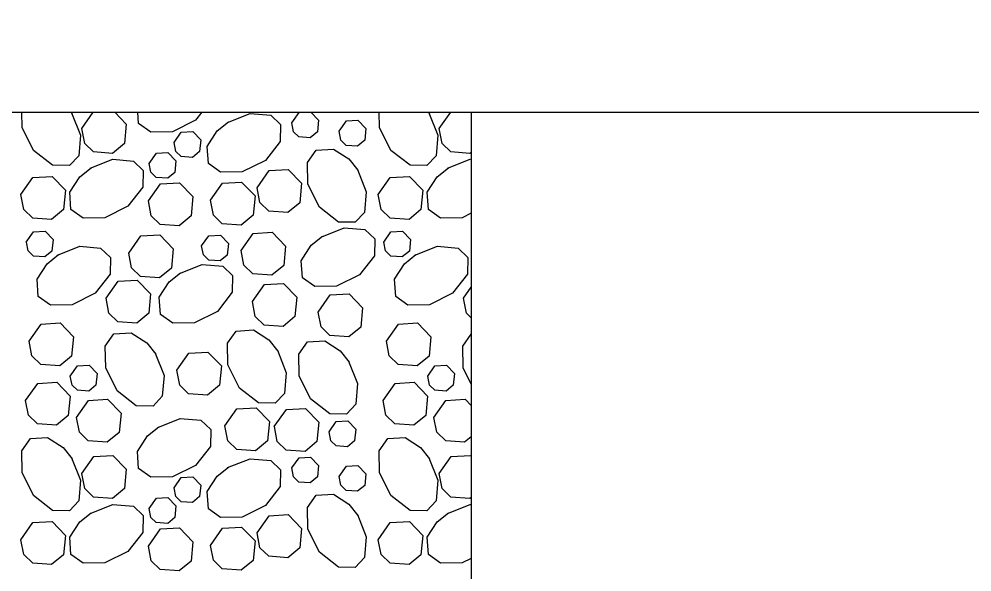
# Model space of a CAD drawing. Extents: x 636530 to 644067, y 294168 to 299122.
# Drawn here: x 638621.2 to 638642.51, y 296073.1 to 296085.48 of the extents above; entities that cross this region are included whole.
import ezdxf

# ---------------------------------------------------------------- set-up
doc = ezdxf.new("R2010")
doc.units = 0
doc.layers.add('1', color=7, linetype='Continuous')

msp = doc.modelspace()

# ---------------------------------------------------------------- linework, layer by layer
at = {"layer": '1'}
for p, q in [((638304.477, 296083.394), (638666.883, 296083.394)), ((638631.314, 296083.394), (638670.237, 296083.394)), ((638631.314, 296083.394), (638631.314, 296071.202))]:
    msp.add_line(p, q, dxfattribs=at)
for points in [[(638622.373, 296083.382), (638622.573, 296082.879), (638622.533, 296082.417), (638622.324, 296082.197), (638621.949, 296082.204), (638621.523, 296082.538), (638621.265, 296083.053), (638621.259, 296083.394)], [(638622.36, 296083.394), (638622.386, 296083.362)], [(638622.602, 296083.028), (638622.859, 296083.394)], [(638623.34, 296083.394), (638623.598, 296083.126), (638623.555, 296082.692), (638623.29, 296082.471), (638622.866, 296082.502), (638622.667, 296082.695), (638622.602, 296083.028)], [(638625.29, 296083.394), (638625.148, 296083.212), (638624.632, 296082.954), (638624.147, 296082.945), (638623.874, 296083.14), (638623.857, 296083.394)], [(638625.864, 296083.163), (638626.367, 296083.363), (638626.829, 296083.323), (638627.049, 296083.114), (638627.042, 296082.739), (638626.708, 296082.313), (638626.193, 296082.055), (638625.708, 296082.047), (638625.434, 296082.241), (638625.409, 296082.628), (638625.63, 296082.974), (638625.884, 296083.176)], [(638627.301, 296083.155), (638627.462, 296083.385), (638627.614, 296083.394)], [(638627.725, 296083.394), (638627.899, 296083.214), (638627.873, 296082.954), (638627.714, 296082.821), (638627.459, 296082.84), (638627.34, 296082.956), (638627.301, 296083.155)], [(638628.36, 296082.966), (638628.521, 296083.196), (638628.779, 296083.211), (638628.958, 296083.025), (638628.932, 296082.765), (638628.773, 296082.632), (638628.519, 296082.651), (638628.399, 296082.767), (638628.36, 296082.966)], [(638630.368, 296083.382), (638630.568, 296082.879), (638630.528, 296082.417), (638630.319, 296082.197), (638629.944, 296082.204), (638629.518, 296082.538), (638629.261, 296083.053), (638629.255, 296083.394)], [(638630.356, 296083.394), (638630.381, 296083.362)], [(638630.597, 296083.028), (638630.854, 296083.394)], [(638631.314, 296082.495), (638631.285, 296082.471), (638630.861, 296082.502), (638630.662, 296082.695), (638630.597, 296083.028)], [(638624.665, 296082.714), (638624.827, 296082.944), (638625.084, 296082.958), (638625.263, 296082.773), (638625.237, 296082.513), (638625.078, 296082.38), (638624.824, 296082.399), (638624.704, 296082.515), (638624.665, 296082.714)], [(638628.766, 296082.113), (638628.966, 296081.61), (638628.926, 296081.148), (638628.717, 296080.928), (638628.342, 296080.935), (638627.916, 296081.269), (638627.658, 296081.784), (638627.65, 296082.269), (638627.844, 296082.543), (638628.231, 296082.568), (638628.577, 296082.347), (638628.779, 296082.093)], [(638624.11, 296082.248), (638624.272, 296082.477), (638624.529, 296082.492), (638624.708, 296082.306), (638624.683, 296082.046), (638624.523, 296081.914), (638624.269, 296081.932), (638624.149, 296082.048), (638624.111, 296082.248)], [(638622.79, 296082.139), (638623.293, 296082.338), (638623.755, 296082.298), (638623.974, 296082.089), (638623.967, 296081.714), (638623.634, 296081.288), (638623.119, 296081.031), (638622.633, 296081.022), (638622.36, 296081.216), (638622.334, 296081.603), (638622.556, 296081.949), (638622.81, 296082.151)], [(638631.314, 296081.13), (638631.114, 296081.031), (638630.629, 296081.022), (638630.356, 296081.216), (638630.33, 296081.603), (638630.551, 296081.949), (638630.805, 296082.151)], [(638630.785, 296082.139), (638631.288, 296082.338), (638631.314, 296082.336)], [(638621.239, 296081.549), (638621.508, 296081.931), (638621.937, 296081.956), (638622.236, 296081.646), (638622.192, 296081.213), (638621.927, 296080.992), (638621.503, 296081.023), (638621.304, 296081.216), (638621.239, 296081.549)], [(638626.523, 296081.703), (638626.792, 296082.086), (638627.221, 296082.11), (638627.52, 296081.801), (638627.476, 296081.367), (638627.211, 296081.147), (638626.787, 296081.177), (638626.588, 296081.371), (638626.523, 296081.703)], [(638629.234, 296081.549), (638629.503, 296081.931), (638629.933, 296081.956), (638630.231, 296081.646), (638630.188, 296081.213), (638629.923, 296080.992), (638629.499, 296081.023), (638629.299, 296081.216), (638629.235, 296081.549)], [(638624.092, 296081.407), (638624.361, 296081.789), (638624.791, 296081.814), (638625.089, 296081.505), (638625.046, 296081.071), (638624.781, 296080.85), (638624.357, 296080.881), (638624.157, 296081.074), (638624.093, 296081.407)], [(638625.48, 296081.423), (638625.749, 296081.805), (638626.178, 296081.83), (638626.477, 296081.52), (638626.433, 296081.087), (638626.168, 296080.866), (638625.744, 296080.897), (638625.545, 296081.09), (638625.48, 296081.423)], [(638621.361, 296080.486), (638621.523, 296080.716), (638621.78, 296080.73), (638621.959, 296080.545), (638621.934, 296080.285), (638621.774, 296080.152), (638621.52, 296080.171), (638621.4, 296080.287), (638621.362, 296080.486)], [(638623.651, 296080.241), (638623.92, 296080.623), (638624.35, 296080.648), (638624.648, 296080.338), (638624.605, 296079.905), (638624.34, 296079.684), (638623.916, 296079.715), (638623.716, 296079.908), (638623.652, 296080.241)], [(638625.283, 296080.398), (638625.444, 296080.627), (638625.702, 296080.642), (638625.881, 296080.456), (638625.855, 296080.196), (638625.696, 296080.064), (638625.442, 296080.082), (638625.322, 296080.198), (638625.283, 296080.398)], [(638626.164, 296080.299), (638626.433, 296080.681), (638626.863, 296080.706), (638627.161, 296080.396), (638627.118, 296079.963), (638626.853, 296079.742), (638626.429, 296079.773), (638626.229, 296079.966), (638626.165, 296080.299)], [(638627.969, 296080.605), (638628.472, 296080.804), (638628.934, 296080.764), (638629.154, 296080.555), (638629.147, 296080.18), (638628.813, 296079.754), (638628.298, 296079.497), (638627.813, 296079.488), (638627.539, 296079.682), (638627.513, 296080.069), (638627.735, 296080.415), (638627.989, 296080.618)], [(638629.357, 296080.486), (638629.518, 296080.716), (638629.776, 296080.73), (638629.955, 296080.545), (638629.929, 296080.285), (638629.77, 296080.152), (638629.515, 296080.171), (638629.396, 296080.287), (638629.357, 296080.486)], [(638622.058, 296080.192), (638622.561, 296080.391), (638623.023, 296080.351), (638623.243, 296080.142), (638623.236, 296079.767), (638622.903, 296079.341), (638622.388, 296079.084), (638621.902, 296079.075), (638621.629, 296079.269), (638621.603, 296079.656), (638621.825, 296080.002), (638622.079, 296080.205)], [(638630.054, 296080.192), (638630.557, 296080.391), (638631.019, 296080.351), (638631.238, 296080.142), (638631.231, 296079.767), (638630.898, 296079.341), (638630.383, 296079.084), (638629.897, 296079.075), (638629.624, 296079.269), (638629.598, 296079.656), (638629.82, 296080.002), (638630.074, 296080.205)], [(638624.791, 296079.785), (638625.294, 296079.984), (638625.756, 296079.944), (638625.976, 296079.736), (638625.969, 296079.361), (638625.636, 296078.935), (638625.12, 296078.677), (638624.635, 296078.668), (638624.362, 296078.863), (638624.336, 296079.249), (638624.558, 296079.595), (638624.812, 296079.798)], [(638623.145, 296079.229), (638623.414, 296079.611), (638623.844, 296079.636), (638624.142, 296079.326), (638624.099, 296078.893), (638623.834, 296078.672), (638623.41, 296078.703), (638623.21, 296078.896), (638623.146, 296079.229)], [(638626.417, 296079.154), (638626.686, 296079.536), (638627.116, 296079.561), (638627.414, 296079.251), (638627.371, 296078.818), (638627.106, 296078.597), (638626.682, 296078.628), (638626.482, 296078.821), (638626.418, 296079.154)], [(638631.141, 296079.229), (638631.314, 296079.474)], [(638627.888, 296078.919), (638628.156, 296079.302), (638628.586, 296079.326), (638628.884, 296079.017), (638628.841, 296078.583), (638628.576, 296078.363), (638628.152, 296078.393), (638627.953, 296078.587), (638627.888, 296078.919)], [(638631.314, 296078.792), (638631.206, 296078.896), (638631.141, 296079.229)], [(638621.421, 296078.269), (638621.69, 296078.651), (638622.119, 296078.676), (638622.418, 296078.366), (638622.375, 296077.933), (638622.109, 296077.712), (638621.685, 296077.743), (638621.486, 296077.936), (638621.421, 296078.269)], [(638626.977, 296078.064), (638627.176, 296077.561), (638627.136, 296077.099), (638626.928, 296076.879), (638626.553, 296076.886), (638626.127, 296077.219), (638625.869, 296077.735), (638625.86, 296078.22), (638626.055, 296078.493), (638626.441, 296078.519), (638626.787, 296078.298), (638626.99, 296078.044)], [(638629.416, 296078.269), (638629.685, 296078.651), (638630.115, 296078.676), (638630.413, 296078.366), (638630.37, 296077.933), (638630.105, 296077.712), (638629.681, 296077.743), (638629.481, 296077.936), (638629.417, 296078.269)], [(638624.244, 296077.999), (638624.443, 296077.496), (638624.403, 296077.034), (638624.195, 296076.814), (638623.82, 296076.821), (638623.394, 296077.154), (638623.136, 296077.669), (638623.127, 296078.155), (638623.322, 296078.428), (638623.708, 296078.454), (638624.054, 296078.232), (638624.257, 296077.978)], [(638631.314, 296077.305), (638631.131, 296077.669), (638631.123, 296078.155), (638631.314, 296078.423)], [(638628.571, 296077.82), (638628.771, 296077.317), (638628.731, 296076.855), (638628.522, 296076.635), (638628.147, 296076.642), (638627.721, 296076.975), (638627.463, 296077.491), (638627.455, 296077.976), (638627.649, 296078.249), (638628.036, 296078.275), (638628.382, 296078.054), (638628.584, 296077.8)], [(638624.727, 296077.618), (638624.996, 296078.001), (638625.425, 296078.025), (638625.724, 296077.716), (638625.681, 296077.282), (638625.415, 296077.062), (638624.991, 296077.092), (638624.792, 296077.286), (638624.727, 296077.618)], [(638622.345, 296077.485), (638622.506, 296077.715), (638622.764, 296077.729), (638622.943, 296077.544), (638622.917, 296077.283), (638622.758, 296077.151), (638622.504, 296077.17), (638622.384, 296077.286), (638622.345, 296077.485)], [(638630.34, 296077.485), (638630.502, 296077.715), (638630.759, 296077.729), (638630.938, 296077.544), (638630.913, 296077.283), (638630.753, 296077.151), (638630.499, 296077.17), (638630.379, 296077.286), (638630.341, 296077.485)], [(638621.346, 296076.941), (638621.615, 296077.323), (638622.044, 296077.348), (638622.342, 296077.038), (638622.299, 296076.604), (638622.034, 296076.384), (638621.61, 296076.415), (638621.411, 296076.608), (638621.346, 296076.94)], [(638629.341, 296076.941), (638629.61, 296077.323), (638630.039, 296077.348), (638630.338, 296077.038), (638630.295, 296076.604), (638630.029, 296076.384), (638629.605, 296076.415), (638629.406, 296076.608), (638629.341, 296076.94)], [(638622.482, 296076.561), (638622.751, 296076.943), (638623.18, 296076.968), (638623.479, 296076.658), (638623.436, 296076.225), (638623.17, 296076.004), (638622.746, 296076.035), (638622.547, 296076.228), (638622.482, 296076.561)], [(638630.477, 296076.561), (638630.746, 296076.943), (638631.176, 296076.968), (638631.314, 296076.825)], [(638625.803, 296076.371), (638626.072, 296076.754), (638626.501, 296076.778), (638626.8, 296076.469), (638626.757, 296076.035), (638626.491, 296075.815), (638626.068, 296075.845), (638625.868, 296076.039), (638625.803, 296076.371)], [(638626.909, 296076.355), (638627.178, 296076.737), (638627.608, 296076.762), (638627.906, 296076.452), (638627.863, 296076.019), (638627.598, 296075.798), (638627.174, 296075.829), (638626.974, 296076.022), (638626.91, 296076.355)], [(638624.303, 296076.336), (638624.806, 296076.536), (638625.268, 296076.496), (638625.488, 296076.287), (638625.481, 296075.912), (638625.148, 296075.486), (638624.632, 296075.228), (638624.147, 296075.22), (638623.874, 296075.414), (638623.848, 296075.801), (638624.07, 296076.146), (638624.323, 296076.349)], [(638628.133, 296076.237), (638628.294, 296076.466), (638628.552, 296076.481), (638628.731, 296076.295), (638628.705, 296076.035), (638628.546, 296075.903), (638628.292, 296075.921), (638628.172, 296076.037), (638628.133, 296076.237)], [(638631.314, 296076.127), (638631.166, 296076.004), (638630.742, 296076.035), (638630.542, 296076.228), (638630.478, 296076.561)], [(638622.373, 296075.656), (638622.573, 296075.153), (638622.533, 296074.691), (638622.324, 296074.471), (638621.949, 296074.478), (638621.523, 296074.812), (638621.265, 296075.327), (638621.257, 296075.812), (638621.451, 296076.086), (638621.838, 296076.112), (638622.183, 296075.89), (638622.386, 296075.636)], [(638630.368, 296075.656), (638630.568, 296075.153), (638630.528, 296074.691), (638630.319, 296074.471), (638629.944, 296074.478), (638629.518, 296074.812), (638629.261, 296075.327), (638629.252, 296075.812), (638629.446, 296076.086), (638629.833, 296076.112), (638630.179, 296075.89), (638630.381, 296075.636)], [(638622.602, 296075.302), (638622.871, 296075.685), (638623.3, 296075.709), (638623.598, 296075.4), (638623.555, 296074.966), (638623.29, 296074.746), (638622.866, 296074.776), (638622.667, 296074.97), (638622.602, 296075.302)], [(638625.864, 296075.438), (638626.367, 296075.637), (638626.829, 296075.597), (638627.049, 296075.388), (638627.042, 296075.013), (638626.708, 296074.587), (638626.193, 296074.33), (638625.708, 296074.321), (638625.434, 296074.515), (638625.409, 296074.902), (638625.63, 296075.248), (638625.884, 296075.45)], [(638627.301, 296075.43), (638627.462, 296075.659), (638627.72, 296075.674), (638627.899, 296075.488), (638627.873, 296075.228), (638627.714, 296075.096), (638627.459, 296075.114), (638627.34, 296075.23), (638627.301, 296075.43)], [(638630.597, 296075.302), (638630.866, 296075.685), (638631.295, 296075.709), (638631.314, 296075.69)], [(638628.36, 296075.241), (638628.521, 296075.47), (638628.779, 296075.485), (638628.958, 296075.299), (638628.932, 296075.039), (638628.773, 296074.907), (638628.519, 296074.925), (638628.399, 296075.041), (638628.36, 296075.24)], [(638624.665, 296074.988), (638624.827, 296075.218), (638625.084, 296075.233), (638625.263, 296075.047), (638625.237, 296074.787), (638625.078, 296074.654), (638624.824, 296074.673), (638624.704, 296074.789), (638624.665, 296074.988)], [(638631.314, 296074.769), (638631.285, 296074.746), (638630.861, 296074.776), (638630.662, 296074.97), (638630.597, 296075.302)], [(638624.11, 296074.522), (638624.272, 296074.751), (638624.529, 296074.766), (638624.708, 296074.58), (638624.683, 296074.32), (638624.523, 296074.188), (638624.269, 296074.206), (638624.149, 296074.322), (638624.111, 296074.522)], [(638628.766, 296074.387), (638628.966, 296073.884), (638628.926, 296073.422), (638628.717, 296073.202), (638628.342, 296073.209), (638627.916, 296073.543), (638627.658, 296074.058), (638627.65, 296074.543), (638627.844, 296074.817), (638628.231, 296074.843), (638628.577, 296074.621), (638628.779, 296074.367)], [(638622.79, 296074.413), (638623.293, 296074.612), (638623.755, 296074.572), (638623.974, 296074.363), (638623.967, 296073.988), (638623.634, 296073.562), (638623.119, 296073.305), (638622.633, 296073.296), (638622.36, 296073.49), (638622.334, 296073.877), (638622.556, 296074.223), (638622.81, 296074.426)], [(638630.785, 296074.413), (638631.288, 296074.612), (638631.314, 296074.61)], [(638626.523, 296073.977), (638626.792, 296074.36), (638627.221, 296074.385), (638627.52, 296074.075), (638627.476, 296073.641), (638627.211, 296073.421), (638626.787, 296073.452), (638626.588, 296073.645), (638626.523, 296073.977)], [(638631.314, 296073.404), (638631.114, 296073.305), (638630.629, 296073.296), (638630.356, 296073.49), (638630.33, 296073.877), (638630.551, 296074.223), (638630.805, 296074.426)], [(638621.239, 296073.823), (638621.508, 296074.206), (638621.937, 296074.23), (638622.236, 296073.921), (638622.192, 296073.487), (638621.927, 296073.266), (638621.503, 296073.297), (638621.304, 296073.49), (638621.239, 296073.823)], [(638624.092, 296073.681), (638624.361, 296074.064), (638624.791, 296074.088), (638625.089, 296073.779), (638625.046, 296073.345), (638624.781, 296073.124), (638624.357, 296073.155), (638624.157, 296073.349), (638624.093, 296073.681)], [(638625.48, 296073.697), (638625.749, 296074.079), (638626.178, 296074.104), (638626.477, 296073.795), (638626.433, 296073.361), (638626.168, 296073.14), (638625.744, 296073.171), (638625.545, 296073.364), (638625.48, 296073.697)], [(638629.234, 296073.823), (638629.503, 296074.206), (638629.933, 296074.23), (638630.231, 296073.921), (638630.188, 296073.487), (638629.923, 296073.266), (638629.499, 296073.297), (638629.299, 296073.49), (638629.235, 296073.823)]]:
    msp.add_lwpolyline(points, dxfattribs=at)
msp.add_ellipse((638664.495, 296083.359), major_axis=(-59.16, 0), ratio=0.524808, dxfattribs=at)

doc.saveas('drawing.dxf')
